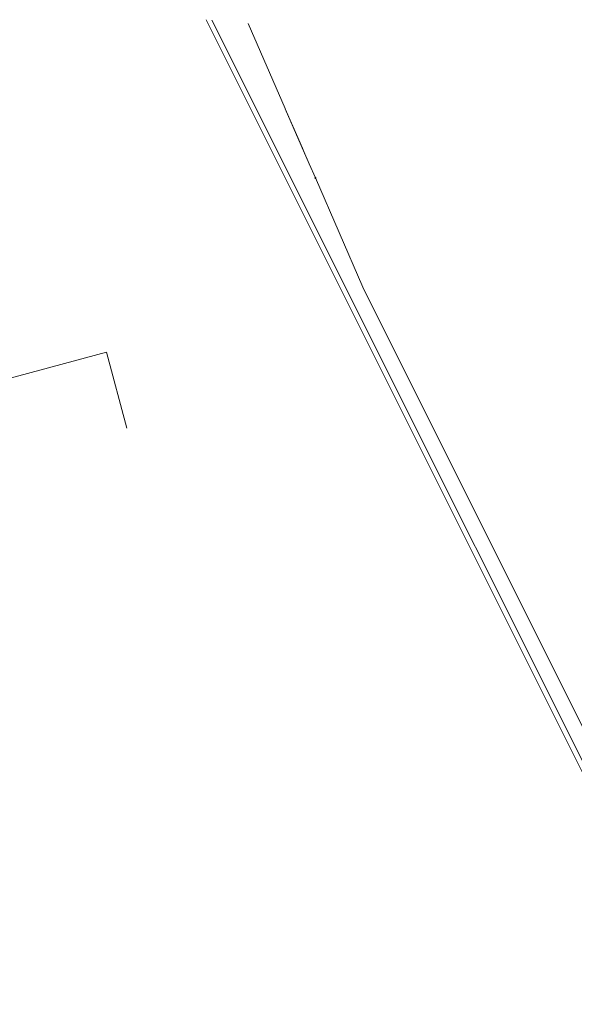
# Model space of a CAD drawing. Header units: metres. Extents: x 124576 to 133557, y 395865 to 402386.
# Tile 301 of 447: x 128584 to 128695, y 402108 to 402305. Entities that reach past the tile are written whole.
import ezdxf

# ---------------------------------------------------------------- set-up
doc = ezdxf.new("R2010")
doc.units = ezdxf.units.M
doc.header["$MEASUREMENT"] = 0
doc.layers.add('LG_Midden_Spanning_Enexis_Netbeheer_BV', color=7, linetype='Continuous', lineweight=13, true_color=0xd20000)
doc.layers.add('LG_warmte_Ennatuurlijk_BV', color=7, linetype='Continuous', lineweight=13, true_color=0x008080)
doc.layers.add('LG_Midden_Spanning_P_Enexis_Netbeheer_BV', color=7, linetype='Continuous', lineweight=0)
doc.layers.add('MV_Midden_Spanning_lijn', color=7, linetype='Continuous', lineweight=0)

# ---------------------------------------------------------------- blocks, each defined once
blk = doc.blocks.new('Mof_1')
at = {"layer": 'LG_Midden_Spanning_P_Enexis_Netbeheer_BV'}
h = blk.add_hatch(color=256, dxfattribs=at)
edge = h.paths.add_edge_path()
edge.add_arc((0, 0), 2, 0, 360)

msp = doc.modelspace()

# ---------------------------------------------------------------- linework, layer by layer
at = {"layer": 'LG_Midden_Spanning_Enexis_Netbeheer_BV'}
for p, q in [((128637.4, 402287.33), (128630.02, 402304.33)), ((128637.42, 402287.28), (128637.4, 402287.33)), ((128642.2, 402276.27), (128637.42, 402287.28)), ((128642.21, 402276.26), (128642.2, 402276.27)), ((128643.44, 402273.43), (128642.21, 402276.26))]:
    msp.add_line(p, q, dxfattribs=at)
at = {"layer": 'LG_Midden_Spanning_Enexis_Netbeheer_BV', "flags": 128}
for points in [[(128868.25, 401862.09), (128867.48, 401862.58), (128864.62, 401865.09), (128864.38, 401865.34), (128861.75, 401868.95), (128845.09, 401899.5), (128818, 401937.08), (128774.43, 401997.49), (128723.92, 402101.3), (128720.1, 402116.84), (128717.22, 402123.03), (128652.92, 402251.56), (128643.44, 402273.43), (128642.21, 402276.26), (128642.2, 402276.27), (128637.42, 402287.28), (128637.4, 402287.33), (128630.02, 402304.33)], [(128868.25, 401862.09), (128867.48, 401862.58), (128864.62, 401865.09), (128864.38, 401865.34), (128861.75, 401868.95), (128845.09, 401899.5), (128818, 401937.08), (128774.43, 401997.49), (128723.92, 402101.3), (128720.1, 402116.84), (128717.22, 402123.03), (128652.92, 402251.56), (128643.44, 402273.43), (128642.21, 402276.26), (128642.2, 402276.27), (128637.42, 402287.28), (128637.4, 402287.33), (128630.02, 402304.33)], [(128630.02, 402304.33), (128637.4, 402287.33), (128637.42, 402287.28), (128642.2, 402276.27), (128642.21, 402276.26), (128643.44, 402273.43)], [(128868.25, 401862.09), (128867.48, 401862.58), (128864.62, 401865.09), (128864.38, 401865.34), (128861.75, 401868.95), (128845.09, 401899.5), (128818, 401937.08), (128774.43, 401997.49), (128723.92, 402101.3), (128720.1, 402116.84), (128717.22, 402123.03), (128652.92, 402251.56), (128643.44, 402273.43), (128642.21, 402276.26), (128642.2, 402276.27), (128637.42, 402287.28), (128637.4, 402287.33), (128630.02, 402304.33)], [(128868.25, 401862.09), (128867.48, 401862.58), (128864.62, 401865.09), (128864.38, 401865.34), (128861.75, 401868.95), (128845.09, 401899.5), (128818, 401937.08), (128774.43, 401997.49), (128723.92, 402101.3), (128720.1, 402116.84), (128717.22, 402123.03), (128652.92, 402251.56), (128643.44, 402273.43), (128642.21, 402276.26), (128642.2, 402276.27), (128637.42, 402287.28), (128637.4, 402287.33), (128630.02, 402304.33)], [(128868.25, 401862.09), (128867.48, 401862.58), (128864.62, 401865.09), (128864.38, 401865.34), (128861.75, 401868.95), (128845.09, 401899.5), (128818, 401937.08), (128774.43, 401997.49), (128723.92, 402101.3), (128720.1, 402116.84), (128717.22, 402123.03), (128652.92, 402251.56), (128643.44, 402273.43), (128642.21, 402276.26), (128642.2, 402276.27), (128637.42, 402287.28), (128637.4, 402287.33), (128630.02, 402304.33)], [(128868.25, 401862.09), (128867.48, 401862.58), (128864.62, 401865.09), (128864.38, 401865.34), (128861.75, 401868.95), (128845.09, 401899.5), (128818, 401937.08), (128774.43, 401997.49), (128723.92, 402101.3), (128720.1, 402116.84), (128717.22, 402123.03), (128652.92, 402251.56), (128643.44, 402273.43), (128642.21, 402276.26), (128642.2, 402276.27), (128637.42, 402287.28), (128637.4, 402287.33), (128630.02, 402304.33)], [(128637.42, 402287.28), (128639.93, 402281.5), (128640.84, 402279.4), (128641.15, 402278.69), (128642.2, 402276.27)], [(128637.42, 402287.28), (128639.93, 402281.5), (128640.84, 402279.4), (128641.15, 402278.69), (128642.2, 402276.27)], [(128637.42, 402287.28), (128639.93, 402281.5), (128640.84, 402279.4), (128641.15, 402278.69), (128642.2, 402276.27)], [(128637.42, 402287.28), (128639.93, 402281.5), (128640.84, 402279.4), (128641.15, 402278.69), (128642.2, 402276.27)], [(128637.42, 402287.28), (128639.93, 402281.5), (128640.84, 402279.4), (128641.15, 402278.69), (128642.2, 402276.27)], [(128637.42, 402287.28), (128639.93, 402281.5), (128640.84, 402279.4), (128641.15, 402278.69), (128642.2, 402276.27)], [(128637.42, 402287.28), (128639.93, 402281.5), (128640.84, 402279.4), (128641.15, 402278.69), (128642.2, 402276.27)], [(128637.42, 402287.28), (128639.93, 402281.5), (128640.84, 402279.4), (128641.15, 402278.69), (128642.2, 402276.27)], [(128845.09, 401899.5), (128818, 401937.08), (128774.43, 401997.49), (128723.92, 402101.3), (128720.1, 402116.84), (128717.22, 402123.03), (128652.92, 402251.56), (128643.44, 402273.43)], [(128720.1, 402116.84), (128717.22, 402123.03), (128652.92, 402251.56), (128643.44, 402273.43)]]:
    msp.add_lwpolyline(points, dxfattribs=at)
at = {"layer": 'LG_warmte_Ennatuurlijk_BV', "flags": 128}
for points in [[(128621.56, 402305.07), (128727.27, 402093.92), (128736.99, 402074.71), (128746.86, 402055.61), (128756.89, 402036.62), (128767.08, 402017.74), (128777.43, 401998.97), (128787.94, 401980.31), (128798.6, 401961.76)], [(128622.73, 402304.97), (128728.16, 402094.37), (128737.88, 402075.17), (128747.75, 402056.07), (128757.78, 402037.09), (128767.97, 402018.22), (128778.31, 401999.45), (128788.81, 401980.79), (128799.48, 401962.25)]]:
    msp.add_lwpolyline(points, dxfattribs=at)
at = {"layer": 'MV_Midden_Spanning_lijn', "flags": 128}
msp.add_lwpolyline([(128517.32, 402215.9), (128601.62, 402238.59), (128605.7, 402223.43)], dxfattribs=at)

# ---------------------------------------------------------------- block references
at = {"layer": 'LG_Midden_Spanning_P_Enexis_Netbeheer_BV', "xscale": 0.1, "yscale": 0.1, "zscale": 0.1, "rotation": 1}
msp.add_blockref('Mof_1', (128643.44, 402273.43), dxfattribs=at)

doc.saveas('drawing.dxf')
